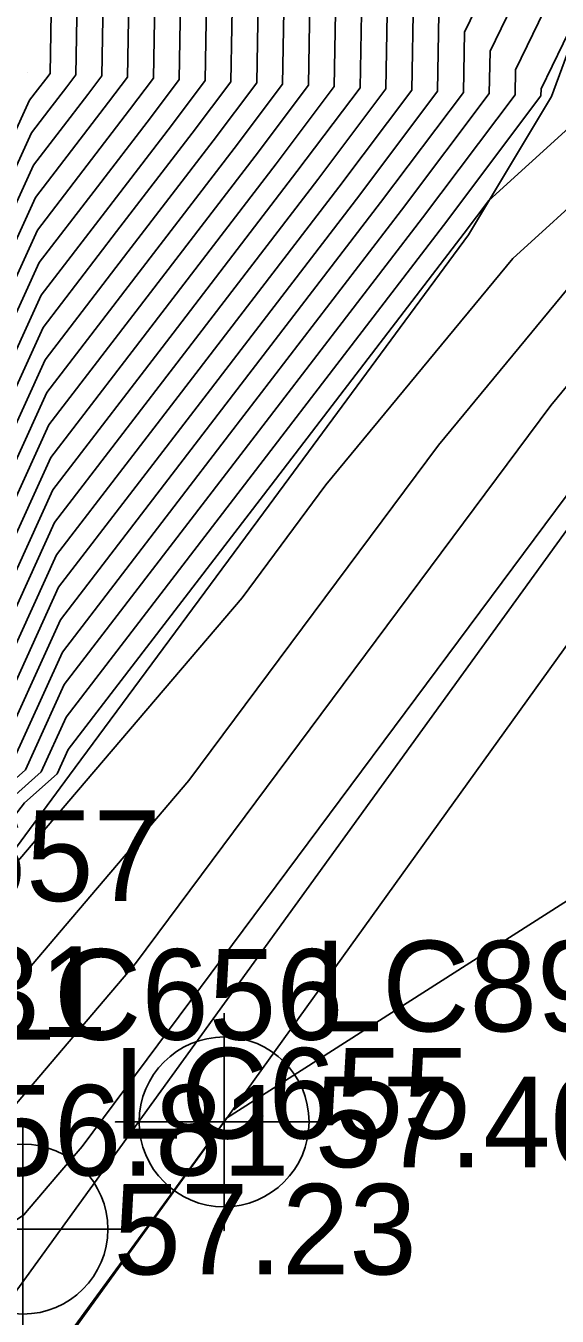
# Model space of a CAD drawing. Extents: x 2188792 to 2191981, y 386090 to 389710.
# Drawn here: x 2190440.09 to 2190454.75, y 388055.88 to 388091.5 of the extents above; entities that cross this region are included whole.
import ezdxf

# ---------------------------------------------------------------- set-up
doc = ezdxf.new("R2010")
doc.units = 0
for name, color, linetype in [('DTM Contours Major', 7, 'Continuous'), ('DTM Contours Minor', 7, 'Continuous'), ('Exist DTM Breakline Cogo Elevation', 7, 'Continuous'), ('Exist DTM Breakline Cogo Number', 7, 'Continuous'), ('Exist DTM Breakline Cogo Point CELL', 7, 'Continuous'), ('Exist DTM QL2 LIDAR Elevation Point', 7, 'Continuous'), ('Exist Roads EOP', 7, 'Continuous'), ('Exist Roads EOT', 7, 'Continuous'), ('Exist Roads EOT Cogo Elevation', 7, 'Continuous'), ('Exist Roads EOT Cogo Number', 7, 'Continuous'), ('Exist Roads EOT Cogo Point CELL', 7, 'Continuous'), ('PH Exist DTM Breakline', 7, 'Continuous')]:
    doc.layers.add(name, color=color, linetype=linetype)

msp = doc.modelspace()

# ---------------------------------------------------------------- linework, layer by layer
at = {"layer": 'DTM Contours Major'}
for points in [[(2190456.968, 388143.272), (2190452.843, 388136.612), (2190448.441, 388130.281), (2190451.372, 388127.134), (2190450.636, 388125.986), (2190446.734, 388119.054), (2190446.581, 388113.115), (2190446.646, 388109.553), (2190445.806, 388106.86), (2190443.995, 388100.056), (2190443.035, 388098.079), (2190442.897, 388090.083), (2190442.374, 388089.388), (2190441.35, 388088.053), (2190440.354, 388086.755), (2190433.538, 388071.769), (2190429.048, 388067.787), (2190428.836, 388066.808), (2190420.919, 388054.511)], [(2190475.942, 388141.574), (2190469.267, 388136.951), (2190469.167, 388136.423), (2190467.257, 388134.871), (2190454.89, 388124.991), (2190454.23, 388123.422), (2190451.318, 388118.249), (2190451.24, 388115.22), (2190451.353, 388109.076), (2190449.904, 388104.434), (2190448.689, 388099.868), (2190446.558, 388095.48), (2190446.462, 388089.92), (2190445.261, 388088.324), (2190442.908, 388085.257), (2190440.62, 388082.274), (2190435.719, 388071.5), (2190430.094, 388066.512), (2190429.974, 388065.957), (2190420.117, 388050.646)], [(2190474.8, 388139.139), (2190473.981, 388134.809), (2190458.312, 388122.073), (2190457.658, 388121.551), (2190456.016, 388117.647), (2190455.902, 388117.443), (2190455.899, 388117.324), (2190456.059, 388108.6), (2190454.002, 388102.007), (2190453.383, 388099.681), (2190450.081, 388092.881), (2190450.026, 388089.757), (2190448.148, 388087.26), (2190444.466, 388082.46), (2190440.885, 388077.793), (2190437.9, 388071.23), (2190431.14, 388065.236), (2190431.112, 388065.105), (2190419.316, 388046.782)], [(2190488.981, 388129.892), (2190487.769, 388126.62), (2190487.256, 388125.595), (2190487.235, 388124.797), (2190484.633, 388122.542), (2190483.475, 388120.915), (2190468.975, 388101.891), (2190467.307, 388101.871), (2190469.461, 388097.859), (2190463.987, 388090.228), (2190457.484, 388084.266), (2190456.575, 388083.438), (2190454.577, 388081.018), (2190443.113, 388065.617), (2190441.073, 388063.219), (2190438.675, 388060.4), (2190438.233, 388059.872), (2190438.091, 388059.778), (2190430.508, 388048.937)], [(2190458.077, 388099.493), (2190453.603, 388090.281), (2190453.591, 388089.594), (2190451.035, 388086.195), (2190446.024, 388079.664), (2190441.151, 388073.313), (2190440.081, 388070.961), (2190436.901, 388068.141), (2190433.75, 388064.055), (2190433.786, 388063.078), (2190428.682, 388054.494)]]:
    msp.add_lwpolyline(points, dxfattribs=at)
at = {"layer": 'DTM Contours Minor'}
for points in [[(2190444.217, 388149.422), (2190440.213, 388135.495), (2190440.365, 388135.379), (2190442.713, 388132.865), (2190448.341, 388126.825), (2190446.256, 388123.574), (2190443.984, 388119.537), (2190443.785, 388111.852), (2190443.822, 388109.838), (2190443.347, 388108.316), (2190441.179, 388100.168), (2190440.922, 388099.639), (2190440.758, 388090.18), (2190440.642, 388090.026), (2190440.415, 388089.731), (2190440.195, 388089.443), (2190432.23, 388071.931), (2190428.42, 388068.553), (2190428.154, 388067.32), (2190421.4, 388056.83), (2190416.225, 388048.314)], [(2190450.346, 388146.878), (2190443.287, 388135.369), (2190442.861, 388133.889), (2190442.877, 388133.876), (2190443.127, 388133.609), (2190449.351, 388126.928), (2190447.716, 388124.378), (2190444.901, 388119.376), (2190444.717, 388112.273), (2190444.764, 388109.743), (2190444.167, 388107.831), (2190442.118, 388100.131), (2190441.626, 388099.119), (2190441.471, 388090.148), (2190441.22, 388089.814), (2190440.727, 388089.171), (2190440.248, 388088.547), (2190432.666, 388071.877), (2190428.629, 388068.298), (2190428.381, 388067.149), (2190421.24, 388056.057), (2190416.458, 388048.188)], [(2190452.729, 388142.29), (2190445.642, 388132.097), (2190450.362, 388127.031), (2190449.176, 388125.182), (2190445.817, 388119.215), (2190445.649, 388112.694), (2190445.705, 388109.648), (2190444.987, 388107.346), (2190443.056, 388100.093), (2190442.331, 388098.599), (2190442.184, 388090.115), (2190441.797, 388089.601), (2190441.039, 388088.612), (2190440.301, 388087.651), (2190433.102, 388071.823), (2190428.839, 388068.042), (2190428.609, 388066.979), (2190421.08, 388055.284)], [(2190475.843, 388141.834), (2190468.705, 388136.891), (2190467.68, 388137.118), (2190466.724, 388135.576), (2190454.336, 388125.679), (2190453.872, 388124.577), (2190450.401, 388118.41), (2190450.308, 388114.799), (2190450.411, 388109.172), (2190449.085, 388104.919), (2190447.75, 388099.906), (2190445.853, 388096), (2190445.749, 388089.953), (2190444.684, 388088.537), (2190442.596, 388085.816), (2190440.566, 388083.17), (2190435.283, 388071.554), (2190429.885, 388066.767), (2190429.746, 388066.127), (2190420.278, 388051.419)], [(2190459.646, 388141.733), (2190452.956, 388130.934), (2190451.24, 388128.465), (2190452.383, 388127.237), (2190452.096, 388126.789), (2190447.651, 388118.893), (2190447.512, 388113.536), (2190447.587, 388109.457), (2190446.626, 388106.375), (2190444.934, 388100.018), (2190443.74, 388097.56), (2190443.61, 388090.05), (2190442.952, 388089.175), (2190441.662, 388087.494), (2190440.407, 388085.858), (2190433.974, 388071.715), (2190429.257, 388067.532), (2190429.064, 388066.638), (2190420.759, 388053.738)], [(2190476.041, 388141.313), (2190470.374, 388137.389), (2190470.13, 388136.101), (2190465.468, 388132.311), (2190455.443, 388124.303), (2190454.587, 388122.267), (2190452.235, 388118.088), (2190452.171, 388115.641), (2190452.294, 388108.981), (2190450.724, 388103.948), (2190449.628, 388099.831), (2190447.262, 388094.96), (2190447.175, 388089.887), (2190445.839, 388088.111), (2190443.219, 388084.697), (2190440.673, 388081.378), (2190436.155, 388071.446), (2190430.303, 388066.256), (2190430.201, 388065.786), (2190419.957, 388049.873)], [(2190462.324, 388140.195), (2190455.121, 388128.567), (2190453.229, 388127.055), (2190453.158, 388126.887), (2190448.568, 388118.732), (2190448.444, 388113.957), (2190448.529, 388109.362), (2190447.445, 388105.89), (2190445.873, 388099.981), (2190444.444, 388097.04), (2190444.323, 388090.018), (2190443.529, 388088.962), (2190441.973, 388086.934), (2190440.46, 388084.962), (2190434.411, 388071.661), (2190429.466, 388067.277), (2190429.291, 388066.468), (2190420.599, 388052.965)], [(2190478.605, 388139.727), (2190476.929, 388136.334), (2190476.231, 388135.878), (2190475.907, 388134.164), (2190474.453, 388132.982), (2190458.924, 388119.007), (2190458.459, 388117.882), (2190457.922, 388116.066), (2190458.594, 388113.181), (2190457.857, 388113.019), (2190457.942, 388108.41), (2190455.642, 388101.036), (2190455.261, 388099.606), (2190451.49, 388091.841), (2190451.452, 388089.692), (2190449.303, 388086.834), (2190445.089, 388081.342), (2190440.991, 388076.001), (2190438.772, 388071.123), (2190432.175, 388065.272), (2190431.763, 388064.738), (2190431.768, 388064.61), (2190422.876, 388049.655)], [(2190475.907, 388139.576), (2190474.944, 388134.487), (2190464.782, 388126.227), (2190458.278, 388120.373), (2190457.139, 388117.619), (2190456.901, 388116.815), (2190457.199, 388115.537), (2190456.872, 388115.465), (2190457, 388108.505), (2190454.822, 388101.522), (2190454.322, 388099.643), (2190450.785, 388092.361), (2190450.739, 388089.725), (2190448.725, 388087.047), (2190444.777, 388081.901), (2190440.938, 388076.897), (2190438.336, 388071.176), (2190431.349, 388064.981), (2190431.339, 388064.934), (2190426.697, 388057.723), (2190420.941, 388048.042)], [(2190488.066, 388139.047), (2190485.735, 388135.095), (2190483.876, 388134.148), (2190483.066, 388132.528), (2190482.958, 388128.364), (2190469.376, 388116.59), (2190463.76, 388108.706), (2190463.803, 388108.505), (2190463.774, 388108.448), (2190463.322, 388105.166), (2190461.527, 388100.625), (2190462.953, 388097.965), (2190457.671, 388091.064), (2190455.071, 388088.68), (2190452.87, 388086.674), (2190452.19, 388085.77), (2190446.647, 388078.545), (2190441.257, 388071.521), (2190440.953, 388070.853), (2190440.051, 388070.053), (2190435.075, 388063.6), (2190435.131, 388062.057), (2190432.552, 388057.72), (2190423.101, 388043.816)], [(2190473.694, 388138.701), (2190473.018, 388135.132), (2190460.101, 388124.633), (2190457.104, 388122.239), (2190455.659, 388118.802), (2190454.985, 388117.604), (2190454.967, 388116.903), (2190455.118, 388108.695), (2190453.183, 388102.492), (2190452.444, 388099.718), (2190449.376, 388093.401), (2190449.314, 388089.79), (2190447.571, 388087.472), (2190444.154, 388083.019), (2190440.832, 388078.69), (2190437.464, 388071.284), (2190430.931, 388065.491), (2190430.884, 388065.275), (2190419.476, 388047.555)], [(2190465.002, 388138.656), (2190460.923, 388132.072), (2190453.782, 388126.367), (2190453.515, 388125.732), (2190449.484, 388118.571), (2190449.376, 388114.378), (2190449.47, 388109.267), (2190448.265, 388105.404), (2190446.812, 388099.943), (2190445.149, 388096.52), (2190445.036, 388089.985), (2190444.107, 388088.749), (2190442.285, 388086.375), (2190440.513, 388084.066), (2190434.847, 388071.608), (2190429.676, 388067.022), (2190429.519, 388066.297), (2190420.438, 388052.192)], [(2190489.203, 388138.621), (2190486.417, 388133.897), (2190486.265, 388133.82), (2190484.462, 388130.217), (2190484.384, 388127.175), (2190474.462, 388118.574), (2190470.045, 388112.373), (2190465.484, 388106.389), (2190464.791, 388106.381), (2190464.485, 388104.16), (2190463.337, 388101.256), (2190465.552, 388097.122), (2190462.879, 388093.629), (2190455.875, 388087.208), (2190453.529, 388085.071), (2190448.372, 388078.825), (2190446.055, 388075.712), (2190441.278, 388070.097), (2190437.48, 388065.633), (2190435.737, 388063.372), (2190435.804, 388061.546), (2190434.488, 388059.333), (2190423.657, 388043.4)], [(2190472.587, 388138.264), (2190472.055, 388135.455), (2190461.89, 388127.192), (2190456.551, 388122.927), (2190455.302, 388119.957), (2190454.068, 388117.765), (2190454.035, 388116.482), (2190454.177, 388108.791), (2190452.363, 388102.978), (2190451.506, 388099.756), (2190448.671, 388093.92), (2190448.601, 388089.822), (2190446.993, 388087.685), (2190443.843, 388083.579), (2190440.779, 388079.586), (2190437.028, 388071.338), (2190430.722, 388065.746), (2190430.657, 388065.445), (2190419.636, 388048.328)], [(2190479.398, 388138.457), (2190477.282, 388134.173), (2190477.255, 388133.12), (2190472.339, 388128.858), (2190459.602, 388117.548), (2190458.942, 388115.317), (2190459.908, 388111.17), (2190459.944, 388111.006), (2190459.838, 388110.793), (2190458.841, 388110.573), (2190458.883, 388108.314), (2190456.461, 388100.551), (2190456.2, 388099.568), (2190452.194, 388091.321), (2190452.165, 388089.66), (2190449.88, 388086.621), (2190445.4, 388080.782), (2190441.044, 388075.105), (2190439.209, 388071.069), (2190433.75, 388066.228), (2190432.425, 388064.51), (2190432.44, 388064.1), (2190424.811, 388051.268)], [(2190471.48, 388137.826), (2190471.093, 388135.778), (2190463.679, 388129.752), (2190455.997, 388123.615), (2190454.944, 388121.112), (2190453.151, 388117.926), (2190453.103, 388116.061), (2190453.235, 388108.886), (2190451.544, 388103.463), (2190450.567, 388099.793), (2190447.967, 388094.44), (2190447.888, 388089.855), (2190446.416, 388087.898), (2190443.531, 388084.138), (2190440.726, 388080.482), (2190436.591, 388071.392), (2190430.512, 388066.001), (2190430.429, 388065.616), (2190419.797, 388049.101)], [(2190488.407, 388133.919), (2190487.093, 388130.372), (2190485.859, 388127.906), (2190485.81, 388125.986), (2190479.547, 388120.558), (2190476.76, 388116.644), (2190467.23, 388104.14), (2190465.781, 388104.122), (2190465.647, 388103.154), (2190465.147, 388101.887), (2190468.151, 388096.28), (2190468.086, 388096.195), (2190456.679, 388085.737), (2190455.052, 388084.254), (2190451.474, 388079.921), (2190444.584, 388070.665), (2190441.176, 388066.658), (2190437.167, 388061.947), (2190436.473, 388061.119), (2190436.476, 388061.036), (2190436.423, 388060.946), (2190424.213, 388042.984)], [(2190489.522, 388124.207), (2190479.843, 388110.378), (2190472.731, 388102.279), (2190470.721, 388099.642), (2190470.662, 388099.641), (2190470.738, 388099.501), (2190459.65, 388084.044), (2190458.288, 388082.795), (2190458.097, 388082.621), (2190457.679, 388082.114), (2190441.642, 388060.569), (2190440.971, 388059.781), (2190440.182, 388058.854), (2190440.037, 388058.68), (2190439.748, 388058.488), (2190438.716, 388057.013), (2190427.769, 388040.788)], [(2190457.138, 388099.531), (2190452.899, 388090.801), (2190452.878, 388089.627), (2190450.457, 388086.408), (2190445.712, 388080.223), (2190441.098, 388074.209), (2190439.645, 388071.015), (2190435.325, 388067.185), (2190433.088, 388064.283), (2190433.113, 388063.589), (2190426.747, 388052.881)], [(2190455.831, 388092.898), (2190454.308, 388089.761), (2190454.304, 388089.562), (2190451.612, 388085.983), (2190446.335, 388079.105), (2190441.204, 388072.417), (2190440.517, 388070.907), (2190438.476, 388069.097), (2190434.412, 388063.828), (2190434.458, 388062.568), (2190430.617, 388056.107), (2190422.545, 388044.232)], [(2190456.997, 388055.771), (2190458.403, 388058.649), (2190468.016, 388073.846), (2190468.318, 388074.427), (2190474.192, 388082.874), (2190467.395, 388075.245), (2190445.631, 388061.344), (2190445.595, 388061.302), (2190445.542, 388061.232), (2190433.125, 388044.244)]]:
    msp.add_lwpolyline(points, dxfattribs=at)
at = {"layer": 'Exist DTM Breakline Cogo Point CELL'}
msp.add_lwpolyline([(2190440.009, 388061.285), (2190440.009, 388055.285), (2190440.009, 388058.285), (2190443.009, 388058.285), (2190437.009, 388058.285)], dxfattribs=at)
msp.add_circle((2190440.009, 388058.285), 2.344, dxfattribs=at)
at = {"layer": 'Exist DTM QL2 LIDAR Elevation Point'}
msp.add_line((2190440.149, 388090.208), (2190440.149, 388090.208), dxfattribs=at)
at = {"layer": 'Exist Roads EOP'}
msp.add_lwpolyline([(2191117.249, 388879.058), (2191079.828, 388842.231), (2191041.78, 388804.717), (2191005.521, 388768.388), (2190968.813, 388731.779), (2190932.611, 388694.747), (2190897.463, 388657.367), (2190862.115, 388618.542), (2190828.092, 388579.337), (2190795.886, 388540.624), (2190765.721, 388503.072), (2190733.106, 388461.208), (2190701.312, 388418.791), (2190672.539, 388379.484), (2190643.174, 388339.162), (2190612.645, 388296.995), (2190582.398, 388254.562), (2190551.22, 388211.33), (2190519.268, 388166.971), (2190488.249, 388123.952), (2190458.501, 388082.405), (2190428.971, 388041.571), (2190398.227, 387998.986)], dxfattribs=at)
at = {"layer": 'Exist Roads EOT'}
msp.add_lwpolyline([(2190415.064, 388019.09), (2190445.56, 388061.245), (2190473.487, 388100.115), (2190503.229, 388141.605), (2190533.333, 388183.744), (2190563.731, 388225.945), (2190594.017, 388268.083), (2190624.176, 388310.153), (2190656.565, 388354.896), (2190687.512, 388397.436), (2190719.557, 388440.71), (2190751.07, 388481.79), (2190777.618, 388515.751), (2190809.207, 388554.646), (2190841.125, 388592.518), (2190874.304, 388630.266), (2190909.444, 388668.428), (2190945.996, 388706.518), (2190984.282, 388745.174), (2191021.668, 388782.38), (2191059.687, 388820.174), (2191097.04, 388857.128), (2191110.466, 388870.43)], dxfattribs=at)
at = {"layer": 'Exist Roads EOT Cogo Point CELL'}
msp.add_lwpolyline([(2190445.56, 388064.245), (2190445.56, 388058.245), (2190445.56, 388061.245), (2190442.56, 388061.245), (2190448.56, 388061.245)], dxfattribs=at)
msp.add_circle((2190445.56, 388061.245), 2.344, dxfattribs=at)
at = {"layer": 'PH Exist DTM Breakline'}
msp.add_lwpolyline([(2190456.089, 388117.41), (2190459.843, 388111.071), (2190459.788, 388108.223), (2190458.26, 388099.486), (2190454.596, 388089.549), (2190452.302, 388085.728), (2190446.8, 388078.269), (2190441.299, 388070.811), (2190435.798, 388063.352)], dxfattribs=at)

# ---------------------------------------------------------------- texts
at = {"layer": 'Exist DTM Breakline Cogo Elevation'}
for s, p in [('55.31', (2190433.964, 388063.591)), ('56.81', (2190439.005, 388059.764)), ('57.23', (2190442.509, 388057.035))]:
    msp.add_text(s, height=2.5, dxfattribs=at).set_placement(p)
at = {"layer": 'Exist DTM Breakline Cogo Number'}
for s, p in [('LC657', (2190433.964, 388067.341)), ('LC656', (2190439.005, 388063.514)), ('LC655', (2190442.509, 388060.785))]:
    msp.add_text(s, height=2.5, dxfattribs=at).set_placement(p)
at = {"layer": 'Exist Roads EOT Cogo Elevation'}
msp.add_text('57.40', height=2.5, dxfattribs=at).set_placement((2190448.06, 388059.995))
at = {"layer": 'Exist Roads EOT Cogo Number'}
msp.add_text('LC898', height=2.5, dxfattribs=at).set_placement((2190448.06, 388063.745))

doc.saveas('drawing.dxf')
